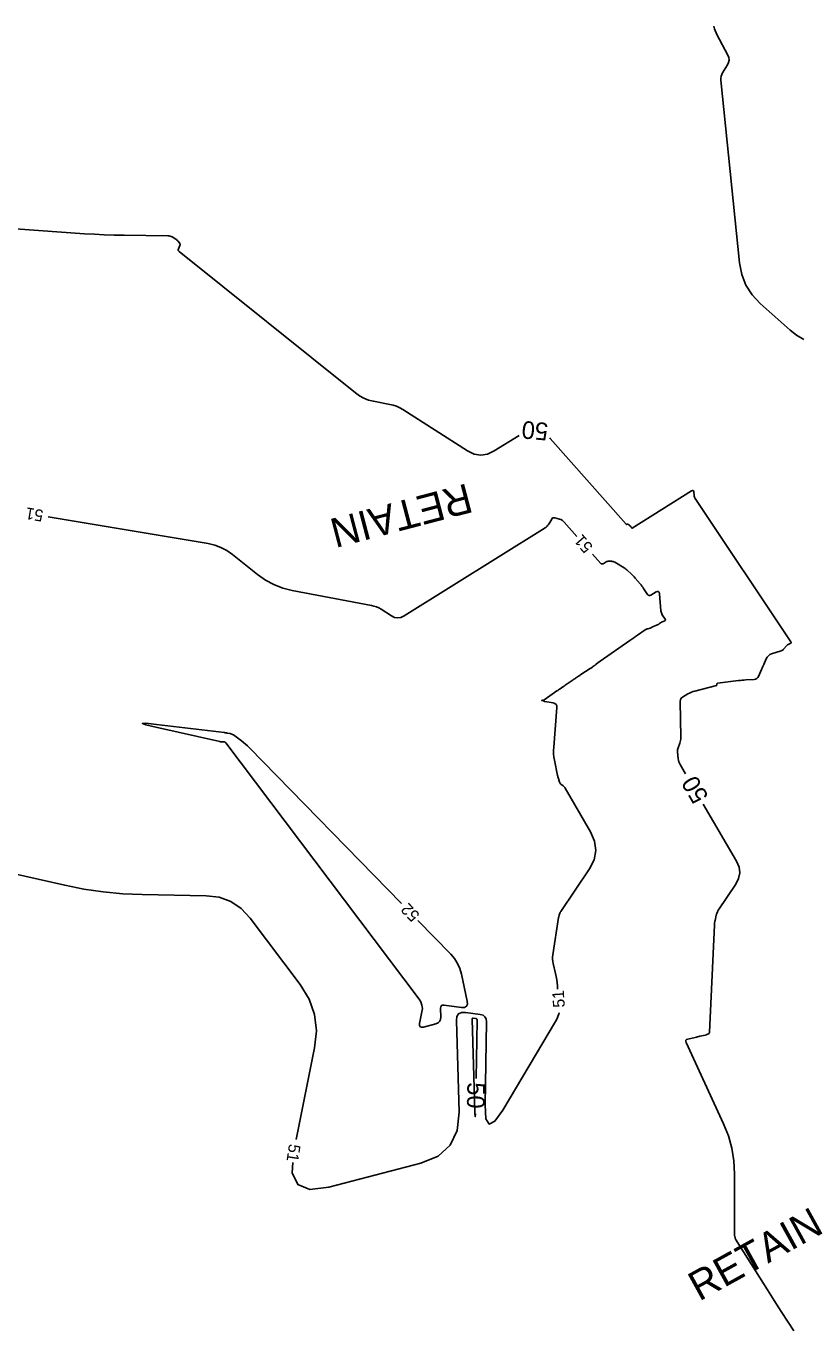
# Model space of a CAD drawing. Extents: x 2384780 to 2405861, y 547869 to 573706.
# Drawn here: x 2397603.5 to 2397734.7, y 554227 to 554449.1 of the extents above; entities that cross this region are included whole.
import ezdxf

# ---------------------------------------------------------------- set-up
doc = ezdxf.new("R2010")
doc.units = 0
for name, color, linetype in [('Breaklines', 7, 'Continuous'), ('Old_Level_60', 7, 'Continuous'), ('Old_Level_61', 7, 'Continuous')]:
    doc.layers.add(name, color=color, linetype=linetype)

msp = doc.modelspace()

# ---------------------------------------------------------------- linework, layer by layer
at = {"layer": 'Old_Level_60'}
for points in [[(2397720.599, 554449.0745), (2397720.71075, 554448.61775), (2397721.11975, 554447.66725), (2397722.9755, 554444.146), (2397723.14075, 554443.72125), (2397723.18625, 554443.30075), (2397723.1125, 554442.88425), (2397722.91925, 554442.4715), (2397722.09275, 554441.1305), (2397721.942, 554440.837), (2397721.84425, 554440.5315), (2397721.79925, 554440.21375), (2397721.80725, 554439.884), (2397724.98175, 554408.76725), (2397725.36025, 554406.78375), (2397726.07375, 554404.971), (2397727.122, 554403.329), (2397728.50525, 554401.858), (2397733.5705, 554397.33125), (2397734.6995, 554396.45125), (2397735.91575, 554395.752)], [(2397697.30575, 554362.19275), (2397695.135, 554364.64775), (2397694.959, 554364.8215), (2397694.76375, 554364.965), (2397694.54975, 554365.07825), (2397694.31675, 554365.1615), (2397693.525, 554365.3845), (2397693.3655, 554365.40725), (2397693.2255, 554365.3805), (2397693.10575, 554365.3035), (2397693.00575, 554365.177), (2397692.486, 554364.303), (2397692.3655, 554364.12475), (2397692.22675, 554363.96425), (2397692.0695, 554363.822), (2397691.89375, 554363.6975), (2397667.8605, 554348.69025), (2397667.3195, 554348.43725), (2397666.7795, 554348.35475), (2397666.24025, 554348.4425), (2397665.70175, 554348.7005), (2397663.94425, 554349.82175), (2397663.56, 554350.04225), (2397663.16, 554350.22375), (2397662.7445, 554350.36575), (2397662.31325, 554350.4685), (2397648.8155, 554353.028), (2397647.2135, 554353.43175), (2397645.69625, 554354.019), (2397644.26375, 554354.7905), (2397642.91575, 554355.7455), (2397638.651, 554359.16575), (2397637.70675, 554359.83125), (2397636.70225, 554360.3615), (2397635.63725, 554360.75675), (2397634.512, 554361.01675), (2397607.261, 554365.55825)], [(2397698.75025, 554339.22025), (2397699.57125, 554339.74575), (2397699.67025, 554339.81), (2397699.76825, 554339.8755), (2397699.8655, 554339.94225), (2397699.962, 554340.01025), (2397700.2755, 554340.2345), (2397700.34225, 554340.28275), (2397700.4085, 554340.33225), (2397700.474, 554340.3825), (2397700.53875, 554340.43375), (2397700.932, 554340.7485), (2397701.01675, 554340.81525), (2397701.10275, 554340.88025), (2397701.18975, 554340.944), (2397701.278, 554341.00625), (2397706.308, 554344.489), (2397706.633, 554344.71425), (2397706.958, 554344.939), (2397707.28325, 554345.164), (2397707.6085, 554345.38875), (2397708.92325, 554346.29675), (2397709.027, 554346.36275), (2397709.135, 554346.42025), (2397709.24675, 554346.4695), (2397709.36275, 554346.51), (2397709.7485, 554346.62925), (2397709.83075, 554346.656), (2397709.91175, 554346.6855), (2397709.992, 554346.71775), (2397710.071, 554346.7525), (2397711.09725, 554347.22425), (2397711.16325, 554347.25725), (2397711.22675, 554347.294), (2397711.288, 554347.335), (2397711.3465, 554347.37975), (2397711.534, 554347.53275), (2397711.57525, 554347.564), (2397711.61825, 554347.59175), (2397711.66325, 554347.6165), (2397711.71025, 554347.638), (2397712.232, 554347.85525), (2397712.3215, 554347.9085), (2397712.36625, 554347.9755), (2397712.36625, 554348.05575), (2397712.32125, 554348.14975), (2397711.83075, 554348.88475), (2397711.73675, 554349.04625), (2397711.665, 554349.21525), (2397711.61525, 554349.39225), (2397711.58775, 554349.577), (2397711.334, 554352.4785), (2397711.27775, 554352.7275), (2397711.16275, 554352.8585), (2397710.98875, 554352.8715), (2397710.75625, 554352.76625), (2397709.9005, 554352.2305), (2397709.72525, 554352.15275), (2397709.56675, 554352.149), (2397709.42425, 554352.2195), (2397709.2985, 554352.364), (2397708.65425, 554353.359), (2397708.51275, 554353.56975), (2397708.36475, 554353.7755), (2397708.21, 554353.9765), (2397708.04875, 554354.1725), (2397707.22475, 554355.14175), (2397707.0565, 554355.33325), (2397706.8825, 554355.51925), (2397706.7025, 554355.6995), (2397706.51675, 554355.87425), (2397705.9005, 554356.4355), (2397705.76575, 554356.55225), (2397705.62575, 554356.662), (2397705.48075, 554356.76475), (2397705.33025, 554356.86025), (2397703.72625, 554357.825), (2397703.596, 554357.8925), (2397703.46025, 554357.94175), (2397703.319, 554357.9725), (2397703.17275, 554357.985), (2397702.68575, 554357.9955), (2397702.58325, 554357.991), (2397702.484, 554357.973), (2397702.388, 554357.9415), (2397702.2955, 554357.89675), (2397701.74, 554357.5815), (2397701.6245, 554357.53525), (2397701.516, 554357.5315), (2397701.41475, 554357.57025), (2397701.3205, 554357.6515), (2397699.955, 554359.196)], [(2397694.01475, 554285.15), (2397693.96975, 554285.71875), (2397693.918, 554286.2495), (2397693.847, 554286.77725), (2397693.7565, 554287.30225), (2397693.64675, 554287.824), (2397693.257, 554289.524), (2397693.191, 554289.889), (2397693.16, 554290.25525), (2397693.16425, 554290.62275), (2397693.2035, 554290.9915), (2397694.182, 554297.35225), (2397694.2015, 554297.46175), (2397694.22575, 554297.57025), (2397694.25475, 554297.6775), (2397694.2885, 554297.7835), (2397694.40675, 554298.128), (2397694.43425, 554298.20075), (2397694.4665, 554298.271), (2397694.50325, 554298.33925), (2397694.5445, 554298.405), (2397699.4125, 554305.63025), (2397700.20775, 554307.1865), (2397700.507, 554308.759), (2397700.31025, 554310.3475), (2397699.61775, 554311.952), (2397695.285, 554319.3815), (2397695.21, 554319.4975), (2397695.125, 554319.605), (2397695.0305, 554319.704), (2397694.92625, 554319.79425), (2397694.56925, 554320.076), (2397694.4985, 554320.14025), (2397694.43925, 554320.21275), (2397694.39175, 554320.29325), (2397694.35575, 554320.38175), (2397694.15125, 554321.008), (2397694.1095, 554321.14275), (2397694.07125, 554321.2785), (2397694.037, 554321.41525), (2397694.0065, 554321.553), (2397693.47525, 554324.11775), (2397693.38125, 554324.6685), (2397693.32675, 554325.22175), (2397693.3115, 554325.77775), (2397693.33575, 554326.336), (2397693.86975, 554333.12075), (2397693.85175, 554333.41375), (2397693.7465, 554333.638), (2397693.55375, 554333.7935), (2397693.2735, 554333.8805), (2397691.82775, 554334.11575), (2397691.79575, 554334.123), (2397691.7655, 554334.13425), (2397691.73675, 554334.14925), (2397691.70975, 554334.168), (2397691.6245, 554334.23575), (2397691.60575, 554334.249), (2397691.58575, 554334.2595), (2397691.5645, 554334.26725), (2397691.542, 554334.27225), (2397691.31375, 554334.30925), (2397691.27725, 554334.31625), (2397691.26525, 554334.32125), (2397691.27775, 554334.32475), (2397691.315, 554334.326), (2397691.5185, 554334.3285), (2397691.55725, 554334.33175), (2397691.5945, 554334.3405), (2397691.63, 554334.355), (2397691.6635, 554334.375), (2397691.7705, 554334.44925), (2397691.79325, 554334.46525), (2397691.81625, 554334.48125), (2397691.83925, 554334.497), (2397691.86225, 554334.513), (2397693.8985, 554335.91925), (2397694.0395, 554336.0165), (2397694.1805, 554336.114), (2397694.3215, 554336.2115), (2397694.4625, 554336.309), (2397694.923, 554336.62725), (2397695.02175, 554336.6955), (2397695.1205, 554336.76375), (2397695.21925, 554336.832), (2397695.31775, 554336.90025), (2397696.48375, 554337.7055), (2397696.631, 554337.807), (2397696.77825, 554337.90825), (2397696.92575, 554338.0095), (2397697.0735, 554338.11025), (2397697.556, 554338.439), (2397697.65975, 554338.50925), (2397697.76375, 554338.579), (2397697.868, 554338.648), (2397697.97275, 554338.7165), (2397698.391, 554338.9885), (2397698.4805, 554339.04675), (2397698.5705, 554339.10475), (2397698.66025, 554339.1625), (2397698.75025, 554339.22025)], [(2397667.41425, 554299.7385), (2397641.525, 554326.2755), (2397641.213, 554326.58175), (2397640.88875, 554326.874), (2397640.5525, 554327.15225), (2397640.20375, 554327.416), (2397638.8035, 554328.43025), (2397638.6725, 554328.5145), (2397638.53475, 554328.5825), (2397638.39, 554328.6345), (2397638.2385, 554328.67025), (2397637.73225, 554328.761), (2397637.62375, 554328.7795), (2397637.515, 554328.79675), (2397637.406, 554328.81225), (2397637.2965, 554328.82625), (2397625.714, 554330.2265), (2397623.92925, 554330.412), (2397623.3205, 554330.39425), (2397623.888, 554330.17375), (2397625.6315, 554329.75)], [(2397625.6315, 554329.75), (2397636.51275, 554327.29925), (2397636.617, 554327.2785), (2397636.722, 554327.26325), (2397636.8275, 554327.25325), (2397636.93375, 554327.2485), (2397637.282, 554327.2425), (2397637.35275, 554327.23375), (2397637.41625, 554327.21075), (2397637.47225, 554327.173), (2397637.521, 554327.12075), (2397670.422, 554283.4955), (2397670.73, 554282.992), (2397670.91525, 554282.4605), (2397670.978, 554281.90125), (2397670.918, 554281.314), (2397670.52225, 554279.35025), (2397670.5, 554278.99575), (2397670.6025, 554278.7735), (2397670.83025, 554278.6835), (2397671.183, 554278.726), (2397673.26225, 554279.27), (2397673.648, 554279.4285), (2397673.91975, 554279.6725), (2397674.07775, 554280.00175), (2397674.12175, 554280.4165), (2397674.07925, 554281.911), (2397674.11075, 554282.186), (2397674.22425, 554282.37), (2397674.41925, 554282.4635), (2397674.696, 554282.4665), (2397677.64425, 554282.0715), (2397678.18025, 554282.07525), (2397678.5245, 554282.256), (2397678.677, 554282.6135), (2397678.63775, 554283.148), (2397677.64475, 554287.72625), (2397677.371, 554288.6745), (2397676.975, 554289.557), (2397676.45725, 554290.374), (2397675.81725, 554291.1255), (2397670.20775, 554296.87525)], [(2397585.0805, 554308.489), (2397610.10925, 554302.85175), (2397613.37425, 554302.20275), (2397616.6595, 554301.7225), (2397619.965, 554301.41075), (2397623.29075, 554301.2675), (2397634.18825, 554301.0745), (2397636.40725, 554300.80525), (2397638.394, 554300.08025), (2397640.14875, 554298.89925), (2397641.671, 554297.2625), (2397650.194, 554285.9615), (2397651.71725, 554283.47075), (2397652.63375, 554280.84225), (2397652.944, 554278.076), (2397652.64775, 554275.1715), (2397649.50825, 554259.5995)], [(2397648.9245, 554255.65125), (2397648.8165, 554253.934), (2397649.75725, 554251.898), (2397651.8435, 554251.0745), (2397655.07525, 554251.4635), (2397670.727, 554255.558), (2397673.6495, 554256.759), (2397675.70875, 554258.60675), (2397676.905, 554261.10175), (2397677.238, 554264.24375), (2397676.7945, 554279.83225), (2397676.872, 554280.5035), (2397677.149, 554280.95325), (2397677.62525, 554281.1815), (2397678.301, 554281.1885), (2397680.834, 554280.84925), (2397681.30775, 554280.717), (2397681.6435, 554280.46625), (2397681.84125, 554280.09675), (2397681.901, 554279.6085), (2397681.66175, 554265.4575), (2397681.811, 554263.12975), (2397682.3615, 554262.2115), (2397683.31275, 554262.7025), (2397684.66525, 554264.60275), (2397693.65, 554279.67425), (2397693.74675, 554279.844), (2397693.836, 554280.0175), (2397693.91825, 554280.19475), (2397693.993, 554280.37525), (2397694.22575, 554280.971), (2397694.268, 554281.1), (2397694.28125, 554281.1635)]]:
    msp.add_lwpolyline(points, dxfattribs=at)
at = {"layer": 'Old_Level_61'}
for points in [[(2397601.694, 554414.58625), (2397613.4755, 554413.748), (2397615.1555, 554413.64125), (2397616.8365, 554413.56075), (2397618.5185, 554413.506), (2397620.20175, 554413.477), (2397627.6465, 554413.4065), (2397627.8485, 554413.39125), (2397628.043, 554413.34925), (2397628.22975, 554413.2805), (2397628.40875, 554413.18525), (2397628.98775, 554412.8255), (2397629.10225, 554412.747), (2397629.2085, 554412.659), (2397629.306, 554412.5615), (2397629.39475, 554412.45475), (2397629.67125, 554412.0905), (2397629.7185, 554412.01075), (2397629.7415, 554411.928), (2397629.74025, 554411.84225), (2397629.715, 554411.75325), (2397629.4655, 554411.14925), (2397629.43225, 554411.025), (2397629.43975, 554410.91125), (2397629.488, 554410.808), (2397629.577, 554410.715), (2397659.6065, 554386.63275), (2397660.303, 554386.139), (2397661.04325, 554385.7405), (2397661.82725, 554385.437), (2397662.65475, 554385.2285), (2397665.43025, 554384.70225), (2397666.0145, 554384.56275), (2397666.5775, 554384.37025), (2397667.1195, 554384.1245), (2397667.6405, 554383.8255), (2397678.67125, 554376.789), (2397679.807, 554376.2445), (2397680.94475, 554376.0595), (2397682.08425, 554376.2335), (2397683.2255, 554376.767), (2397687.47725, 554379.422)], [(2397692.6845, 554378.9735), (2397692.76425, 554378.895), (2397705.68275, 554364.28275), (2397705.69625, 554364.27125), (2397705.71075, 554364.26575), (2397705.72625, 554364.26625), (2397705.74275, 554364.27275), (2397705.7985, 554364.3045), (2397705.81075, 554364.31025), (2397705.82325, 554364.3145), (2397705.83625, 554364.31675), (2397705.85, 554364.3175), (2397705.91175, 554364.316), (2397705.92475, 554364.315), (2397705.93725, 554364.31225), (2397705.9495, 554364.30775), (2397705.961, 554364.30175), (2397706.13975, 554364.19425), (2397706.165, 554364.1785), (2397706.189, 554364.16125), (2397706.21225, 554364.143), (2397706.23475, 554364.1235), (2397706.30675, 554364.058), (2397706.32175, 554364.04375), (2397706.3365, 554364.02925), (2397706.35075, 554364.014), (2397706.3645, 554363.99825), (2397706.46675, 554363.878), (2397706.48825, 554363.852), (2397706.50875, 554363.82525), (2397706.5285, 554363.79775), (2397706.54725, 554363.76975), (2397706.616, 554363.66375), (2397706.6315, 554363.64575), (2397706.6495, 554363.637), (2397706.66925, 554363.6375), (2397706.691, 554363.64725), (2397716.8195, 554369.99025), (2397716.96425, 554370.0555), (2397717.0725, 554370.0475), (2397717.14425, 554369.966), (2397717.17925, 554369.811), (2397717.234, 554369.185), (2397717.2535, 554369.0535), (2397717.289, 554368.92775), (2397717.34, 554368.8075), (2397717.407, 554368.6925), (2397733.70025, 554344.27725), (2397733.74675, 554344.18025), (2397733.74675, 554344.097), (2397733.7005, 554344.028), (2397733.60825, 554343.973), (2397733.23075, 554343.81575), (2397733.153, 554343.77775), (2397733.082, 554343.73125), (2397733.0175, 554343.67575), (2397732.9595, 554343.61175), (2397732.52875, 554343.07275), (2397732.43025, 554342.966), (2397732.31975, 554342.877), (2397732.19725, 554342.80525), (2397732.0625, 554342.7515), (2397730.444, 554342.23175), (2397730.148, 554342.104), (2397729.89775, 554341.9255), (2397729.69325, 554341.69575), (2397729.53425, 554341.41525), (2397729.09, 554340.41575), (2397728.995, 554340.2015), (2397728.89975, 554339.98725), (2397728.8045, 554339.773), (2397728.70925, 554339.559), (2397728.1985, 554338.40925), (2397728.069, 554338.1915), (2397727.89975, 554338.0315), (2397727.6905, 554337.9285), (2397727.44125, 554337.88325), (2397726.027, 554337.7955), (2397725.724, 554337.7745), (2397725.42175, 554337.74825), (2397725.11975, 554337.71725), (2397724.81825, 554337.6815), (2397721.2325, 554337.226), (2397721.18975, 554337.2145), (2397721.15875, 554337.19225), (2397721.13975, 554337.1595), (2397721.13225, 554337.11575), (2397721.12675, 554336.956), (2397721.1215, 554336.925), (2397721.1085, 554336.9005), (2397721.08725, 554336.88225), (2397721.05825, 554336.87025), (2397717.38825, 554335.90625), (2397717.07725, 554335.81325), (2397716.77425, 554335.7), (2397716.48, 554335.5665), (2397716.194, 554335.41275), (2397715.27325, 554334.877), (2397715.101, 554334.748), (2397714.97925, 554334.59075), (2397714.9075, 554334.40525)], [(2397714.9075, 554334.40525), (2397714.886, 554334.191), (2397714.987, 554327.98275), (2397714.979, 554327.73425), (2397714.947, 554327.49), (2397714.891, 554327.25), (2397714.811, 554327.0145), (2397714.5105, 554326.2525), (2397714.45625, 554326.08775), (2397714.42275, 554325.92025), (2397714.41, 554325.74975), (2397714.418, 554325.5765), (2397714.544, 554324.37025), (2397714.584, 554324.116), (2397714.65, 554323.87025), (2397714.742, 554323.633), (2397714.85975, 554323.40425), (2397715.788, 554321.81275)], [(2397718.81075, 554316.62975), (2397724.45675, 554306.9485), (2397724.888, 554305.94925), (2397725.0105, 554304.96), (2397724.82425, 554303.981), (2397724.329, 554303.012), (2397721.41025, 554298.67975), (2397721.35625, 554298.59525), (2397721.3065, 554298.5085), (2397721.26125, 554298.41925), (2397721.22025, 554298.32775), (2397721.09375, 554298.02525), (2397721.068, 554297.96), (2397721.04525, 554297.89375), (2397721.0255, 554297.8265), (2397721.0085, 554297.75825), (2397720.8045, 554296.854), (2397720.76525, 554296.65975), (2397720.73475, 554296.46425), (2397720.71275, 554296.2675), (2397720.6995, 554296.06975), (2397719.88175, 554277.859), (2397719.8675, 554277.77125), (2397719.8335, 554277.69675), (2397719.7795, 554277.63475), (2397719.7055, 554277.58575), (2397719.43125, 554277.44675), (2397719.37175, 554277.41875), (2397719.311, 554277.39475), (2397719.24875, 554277.3745), (2397719.185, 554277.35825), (2397718.23825, 554277.14475), (2397718.0355, 554277.09925), (2397717.8325, 554277.0535), (2397717.62975, 554277.00775), (2397717.42675, 554276.962), (2397716.1895, 554276.6835), (2397715.97175, 554276.60025), (2397715.84875, 554276.4705), (2397715.8205, 554276.294), (2397715.88725, 554276.0705), (2397722.261, 554262.2715), (2397723.0825, 554260.212), (2397723.66825, 554258.101), (2397724.018, 554255.93825), (2397724.132, 554253.724), (2397724.11425, 554243.438), (2397724.1165, 554243.35425), (2397724.12375, 554243.27125), (2397724.13575, 554243.189), (2397724.1525, 554243.107), (2397724.21525, 554242.8405), (2397724.231, 554242.78425), (2397724.251, 554242.72975), (2397724.27575, 554242.6775), (2397724.30475, 554242.62675), (2397729.725, 554234.00275), (2397730.89075, 554232.1575), (2397732.06525, 554230.318), (2397733.24825, 554228.48375), (2397734.20875, 554227.00975)], [(2397680.15925, 554269.94825), (2397680.3265, 554279.8515), (2397680.31175, 554279.97175), (2397680.26325, 554280.063), (2397680.1805, 554280.12475), (2397680.0635, 554280.15725), (2397679.6265, 554280.21575), (2397679.545, 554280.215), (2397679.4875, 554280.1875), (2397679.454, 554280.133), (2397679.44475, 554280.052)], [(2397679.44475, 554280.052), (2397679.83275, 554266.40275), (2397679.91225, 554264.19875), (2397679.983, 554263.4645), (2397680.02425, 554263.95025)]]:
    msp.add_lwpolyline(points, dxfattribs=at)

# ---------------------------------------------------------------- texts
at = {"layer": 'Breaklines'}
for rotation, p in [(194.7062361, (2397678.6268, 554371.29412)), (28.9180417, (2397718.10725, 554231.984))]:
    msp.add_text('RETAIN', height=5, rotation=rotation, dxfattribs=at).set_placement(p)
at = {"layer": 'Old_Level_60'}
for s, rotation, p in [('51', 170.538425, (2397606.57075, 554366.687)), ('51', 131.4797222, (2397700.1305, 554360.50725)), ('52', 134.2924083, (2397670.66475, 554297.83875)), ('51', 93.8222806, (2397695.246, 554282.09175)), ('51', 261.590525, (2397648.2895, 554258.90675))]:
    msp.add_text(s, height=2, rotation=rotation, dxfattribs=at).set_placement(p)
at = {"layer": 'Old_Level_61'}
for rotation, p in [(175.0768806, (2397692.49425, 554381.5175)), (120.2505389, (2397719.785, 554317.9365)), (268.7109861, (2397678.662, 554269.34375))]:
    msp.add_text('50', height=3, rotation=rotation, dxfattribs=at).set_placement(p)

doc.saveas('drawing.dxf')
